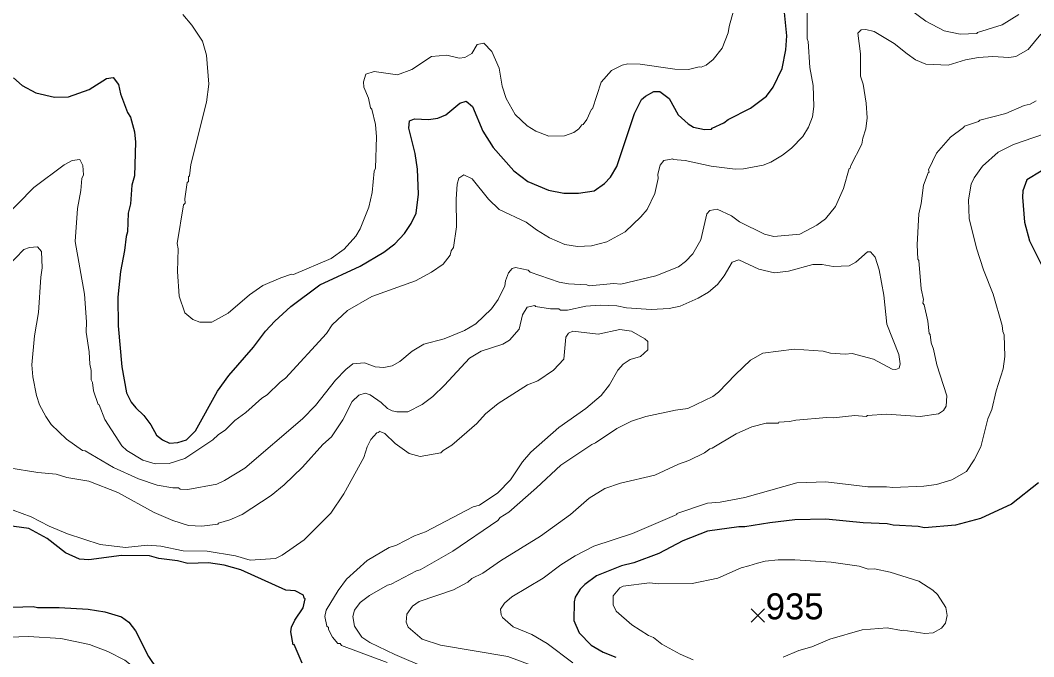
# Model space of a CAD drawing. Extents: x 265.7 to 292.1, y 7676.2 to 7704.2.
# Drawn here: x 279.917 to 283.035, y 7686.96 to 7688.918 of the extents above; entities that cross this region are included whole.
import ezdxf
from ezdxf.enums import TextEntityAlignment as Align

# ---------------------------------------------------------------- set-up
doc = ezdxf.new("R2010")
doc.units = 0
doc.header["$LTSCALE"] = 0.032
for name, color, linetype, lineweight in [('1', 7, 'Continuous', 25), ('2', 7, 'Continuous', 13), ('21', 7, 'Continuous', 25)]:
    doc.layers.add(name, color=color, linetype=linetype, lineweight=lineweight)
doc.layers.add('61', color=7, linetype='Continuous')

msp = doc.modelspace()

# ---------------------------------------------------------------- linework, layer by layer
at = {"layer": '1'}
for points in [[(280.2713, 7688.5431), (280.2681, 7688.4394), (280.2601, 7688.4106), (280.2561, 7688.3532), (280.2489, 7688.3245), (280.2473, 7688.267), (280.2426, 7688.2526), (280.2378, 7688.2095), (280.225, 7688.1457), (280.217, 7688.0659), (280.2186, 7687.9781), (280.2298, 7687.8521), (280.2442, 7687.7723), (280.2585, 7687.7435), (280.2721, 7687.726), (280.2976, 7687.7028), (280.3184, 7687.6741), (280.3359, 7687.6422), (280.3543, 7687.6278), (280.3758, 7687.6174), (280.4022, 7687.619), (280.4285, 7687.6278), (280.4556, 7687.655), (280.5242, 7687.7771), (280.5586, 7687.8249), (280.6344, 7687.9127), (280.6719, 7687.9614), (280.7006, 7687.9925), (280.7493, 7688.0372), (280.8386, 7688.1042), (280.9623, 7688.1617), (281.0357, 7688.2047), (281.0693, 7688.2303), (281.0988, 7688.2622), (281.1195, 7688.2925), (281.1347, 7688.3245), (281.1427, 7688.3835), (281.1395, 7688.4601), (281.1323, 7688.508), (281.1123, 7688.5862), (281.1147, 7688.6093), (281.1299, 7688.6149), (281.173, 7688.6133), (281.2017, 7688.6173), (281.2265, 7688.6269), (281.2695, 7688.6628), (281.2887, 7688.6692), (281.3086, 7688.6524), (281.3406, 7688.5766), (281.3717, 7688.5263), (281.4355, 7688.4553), (281.4786, 7688.4226), (281.5417, 7688.3955), (281.5895, 7688.3859), (281.6342, 7688.3867), (281.6829, 7688.3939), (281.714, 7688.4162), (281.7324, 7688.4354), (281.7523, 7688.4681), (281.8066, 7688.6309), (281.8281, 7688.674), (281.8401, 7688.6843), (281.8664, 7688.6987), (281.8848, 7688.6995), (281.9135, 7688.6771), (281.9406, 7688.6277), (281.9718, 7688.5997), (281.9885, 7688.5894), (282.022, 7688.5822), (282.0436, 7688.583), (282.0452, 7688.5862), (282.0819, 7688.6029), (282.0946, 7688.6125), (282.1633, 7688.6476), (282.2127, 7688.6843), (282.2335, 7688.7123), (282.2606, 7688.7697), (282.2726, 7688.8272), (282.2758, 7688.8703), (282.2678, 7688.9421)], [(279.8963, 7688.741), (279.9226, 7688.7178), (279.9649, 7688.6947), (280.0223, 7688.6819), (280.0654, 7688.6827), (280.1293, 7688.7051), (280.1827, 7688.7394), (280.2027, 7688.7418)], [(280.2027, 7688.7418), (280.2194, 7688.7202), (280.2258, 7688.6915), (280.2473, 7688.6341), (280.2561, 7688.6197), (280.2689, 7688.575), (280.2713, 7688.5431)], [(283.0578, 7688.4537), (283.0139, 7688.4274), (283.0019, 7688.3931), (283.0003, 7688.3739), (283.0067, 7688.2973), (283.0219, 7688.2399), (283.0602, 7688.1633)], [(283.0498, 7687.4954), (282.9668, 7687.4291), (282.8711, 7687.3852), (282.7945, 7687.3645), (282.6987, 7687.3565), (282.6795, 7687.3605), (282.6029, 7687.3645), (282.5838, 7687.3693), (282.5104, 7687.3725), (282.3955, 7687.3836), (282.2997, 7687.3812), (282.2231, 7687.3725), (282.1465, 7687.3597), (282.1274, 7687.3597), (282.0316, 7687.3461), (281.955, 7687.3166), (281.8816, 7687.2783), (281.805, 7687.2488), (281.7667, 7687.24), (281.6901, 7687.2089), (281.6542, 7687.1826), (281.6398, 7687.1682), (281.6246, 7687.1435), (281.6206, 7687.1291), (281.6198, 7687.0717), (281.6366, 7687.0334), (281.6733, 7686.9958), (281.7108, 7686.9743), (281.7491, 7686.9591)], [(280.7844, 7686.9408), (280.7596, 7686.9982), (280.7565, 7686.9974), (280.7493, 7687.0365), (280.7517, 7687.0509), (280.762, 7687.0732), (280.7876, 7687.1107), (280.794, 7687.1387), (280.7908, 7687.1403), (280.7884, 7687.1499), (280.7628, 7687.1626), (280.7341, 7687.165), (280.5953, 7687.228), (280.5442, 7687.2424), (280.4963, 7687.2488), (280.4325, 7687.2472), (280.4006, 7687.2552), (280.3431, 7687.2624), (280.3144, 7687.2703), (280.2282, 7687.2719), (280.1277, 7687.2584), (280.0989, 7687.2608), (280.0566, 7687.2799), (280, 7687.3238), (279.9433, 7687.3549), (279.83, 7687.3701)], [(279.8931, 7687.1131), (279.9569, 7687.1147), (279.9697, 7687.1115), (280.0367, 7687.1115), (280.1261, 7687.1068), (280.1771, 7687.098), (280.2282, 7687.0828), (280.2505, 7687.0669), (280.2713, 7687.0397), (280.312, 7686.9615), (280.3647, 7686.8825)]]:
    msp.add_lwpolyline(points, dxfattribs=at)
at = {"layer": '2'}
for points in [[(281.1331, 7688.117), (281.1826, 7688.1433), (281.2185, 7688.168), (281.24, 7688.1952), (281.2432, 7688.2087), (281.2496, 7688.2191), (281.2592, 7688.283), (281.2576, 7688.3675), (281.2608, 7688.4138), (281.2664, 7688.4322), (281.2815, 7688.4425), (281.3078, 7688.4306), (281.3573, 7688.3675), (281.39, 7688.3364), (281.473, 7688.2973), (281.5049, 7688.2734), (281.5448, 7688.2494), (281.5927, 7688.2279), (281.631, 7688.2223), (281.6741, 7688.2247), (281.722, 7688.2367), (281.7779, 7688.267), (281.8265, 7688.3133), (281.8457, 7688.3364), (281.8688, 7688.3851), (281.88, 7688.4314), (281.8784, 7688.4449), (281.8856, 7688.4721), (281.8967, 7688.4864), (281.9247, 7688.492), (281.9255, 7688.4896), (281.963, 7688.4864), (282.0428, 7688.4689), (282.1162, 7688.4601), (282.1417, 7688.4609), (282.2024, 7688.4729), (282.2263, 7688.4816), (282.2622, 7688.5032), (282.2901, 7688.5247), (282.3244, 7688.5606), (282.342, 7688.5894), (282.3548, 7688.6213), (282.358, 7688.6532), (282.3564, 7688.7171), (282.346, 7688.7729), (282.3412, 7688.8527), (282.338, 7688.8607), (282.338, 7688.982)], [(282.0978, 7688.899), (282.1218, 7688.9852)], [(280.4173, 7688.9357), (280.4445, 7688.903), (280.4772, 7688.8535), (280.4899, 7688.8112), (280.4971, 7688.7218), (280.4899, 7688.666), (280.4421, 7688.4745), (280.4381, 7688.4394), (280.4349, 7688.437), (280.4341, 7688.4226), (280.4309, 7688.4194), (280.4229, 7688.3691), (280.4245, 7688.3556), (280.4197, 7688.3508), (280.3998, 7688.2319), (280.403, 7688.2151), (280.4006, 7688.1457), (280.4054, 7688.0699), (280.4237, 7688.018), (280.4476, 7687.9973), (280.4692, 7687.9893), (280.5059, 7687.9893), (280.557, 7688.0172), (280.6224, 7688.0739), (280.6631, 7688.1018), (280.7182, 7688.1258), (280.7517, 7688.1369), (280.758, 7688.1361), (280.8738, 7688.1856), (280.9137, 7688.2143), (280.9496, 7688.2542), (280.9623, 7688.2766), (280.9895, 7688.3436), (280.9998, 7688.3883), (281.0062, 7688.4537), (281.0102, 7688.4633), (281.0134, 7688.5591), (281.0094, 7688.5974), (280.999, 7688.6452), (280.995, 7688.6484), (280.9879, 7688.6787), (280.9743, 7688.7123), (280.9727, 7688.729), (280.9799, 7688.7522), (281.0054, 7688.7601), (281.078, 7688.7506), (281.1219, 7688.7665), (281.1818, 7688.8072), (281.2296, 7688.8112), (281.2672, 7688.8016), (281.2847, 7688.804), (281.3063, 7688.816), (281.3222, 7688.8439), (281.343, 7688.8479), (281.3677, 7688.8216), (281.39, 7688.7713), (281.3996, 7688.7155), (281.4116, 7688.6772), (281.4395, 7688.6285), (281.4762, 7688.5934), (281.5033, 7688.5766), (281.5433, 7688.5614), (281.5911, 7688.5622), (281.6199, 7688.5734), (281.6358, 7688.5838), (281.6446, 7688.5966), (281.6486, 7688.5974), (281.6605, 7688.6125), (281.6741, 7688.6444), (281.6773, 7688.646), (281.7044, 7688.7282), (281.7356, 7688.7641), (281.7691, 7688.7801), (281.7858, 7688.7841), (281.8241, 7688.7833), (281.9311, 7688.7673), (281.9726, 7688.7665), (282.0053, 7688.7753)], [(282.6556, 7688.95), (282.7035, 7688.9149), (282.7593, 7688.8854), (282.8088, 7688.8758), (282.8599, 7688.8774), (282.8615, 7688.8806), (282.9381, 7688.9038), (282.9892, 7688.9357)], [(282.0053, 7688.7753), (282.0117, 7688.7737), (282.0268, 7688.7801), (282.0492, 7688.7976), (282.0763, 7688.832), (282.0954, 7688.8798), (282.0978, 7688.899)], [(282.0611, 7688.3372), (282.105, 7688.3165), (282.1297, 7688.2981), (282.2072, 7688.2598), (282.2359, 7688.2534), (282.3157, 7688.2606), (282.3675, 7688.2877), (282.3939, 7688.3077), (282.425, 7688.3452), (282.4497, 7688.4011), (282.4673, 7688.4625), (282.4705, 7688.4633), (282.4721, 7688.4713), (282.5064, 7688.5367), (282.5088, 7688.5559), (282.5184, 7688.5846), (282.5223, 7688.6181), (282.5199, 7688.6628), (282.5104, 7688.7218), (282.5024, 7688.7458), (282.5024, 7688.8152), (282.4936, 7688.8782), (282.504, 7688.8886), (282.5184, 7688.8902), (282.5439, 7688.8838), (282.6061, 7688.8471), (282.6452, 7688.8144), (282.6716, 7688.7968), (282.7035, 7688.7833), (282.7721, 7688.7801), (282.8248, 7688.796), (282.8647, 7688.804), (282.9094, 7688.8072), (282.958, 7688.8032), (282.9796, 7688.8072), (283.0179, 7688.828), (283.057, 7688.8758)], [(283.0426, 7688.6708), (283.0243, 7688.6604), (283.0051, 7688.6556), (282.9493, 7688.6317), (282.8687, 7688.6109), (282.8647, 7688.6069), (282.8216, 7688.5926), (282.8192, 7688.5878), (282.7793, 7688.5583), (282.7362, 7688.5096), (282.7115, 7688.4577), (282.7131, 7688.4513), (282.7099, 7688.4489), (282.6963, 7688.4106), (282.6891, 7688.3548), (282.6811, 7688.3229), (282.6763, 7688.2271), (282.6787, 7688.1832), (282.6819, 7688.1792), (282.6883, 7688.0915), (282.6955, 7688.0595), (282.6939, 7688.0476), (282.6979, 7688.0428), (282.7091, 7687.9925), (282.7131, 7687.955), (282.7162, 7687.9518), (282.7194, 7687.9255), (282.7266, 7687.9063), (282.737, 7687.8584), (282.7673, 7687.7627), (282.7657, 7687.7308), (282.7569, 7687.718), (282.7418, 7687.7076), (282.6859, 7687.6988), (282.5822, 7687.706), (282.5231, 7687.7028), (282.5192, 7687.6996), (282.4848, 7687.702), (282.4178, 7687.6949), (282.3987, 7687.6965), (282.3029, 7687.6885), (282.2838, 7687.6837), (282.251, 7687.6821), (282.2502, 7687.6789), (282.2119, 7687.6789), (282.1673, 7687.6677), (282.1194, 7687.6462), (282.046, 7687.6015)], [(283.0977, 7688.579), (282.9732, 7688.5359), (282.9253, 7688.5128), (282.8774, 7688.4697), (282.8519, 7688.433), (282.8423, 7688.4138), (282.8343, 7688.3659), (282.8359, 7688.3085), (282.8591, 7688.2175), (282.8806, 7688.1505), (282.9102, 7688.0755), (282.9381, 7687.9797), (282.9397, 7687.9606), (282.9437, 7687.951), (282.9461, 7687.884), (282.9413, 7687.8457), (282.9197, 7687.7786), (282.9062, 7687.7212), (282.8942, 7687.6925), (282.8726, 7687.6063), (282.8519, 7687.5664), (282.828, 7687.5305), (282.7833, 7687.5049), (282.7354, 7687.4898), (282.6971, 7687.485), (282.6013, 7687.481), (282.5822, 7687.4834), (282.5247, 7687.4826), (282.3955, 7687.4978), (282.3061, 7687.4954), (282.1465, 7687.4499), (282.0699, 7687.4355), (282.0316, 7687.4323), (281.9374, 7687.4012), (281.9374, 7687.398), (281.8002, 7687.339), (281.6821, 7687.2999), (281.6246, 7687.2711), (281.58, 7687.2432), (281.5257, 7687.2017), (281.4291, 7687.1443), (281.4068, 7687.1251), (281.3948, 7687.1068), (281.3964, 7687.0892), (281.4004, 7687.0812), (281.4331, 7687.0525), (281.4906, 7687.0286), (281.5385, 7687.0014), (281.6167, 7686.9416)], [(279.8611, 7688.3045), (279.9585, 7688.4042), (280.0519, 7688.4737), (280.0766, 7688.4864), (280.1005, 7688.4896), (280.1093, 7688.4713), (280.1117, 7688.4426), (280.1069, 7688.4314), (280.1037, 7688.3947), (280.0933, 7688.3388), (280.0862, 7688.2375), (280.1141, 7688.0755), (280.1205, 7687.9909), (280.1197, 7687.959), (280.1293, 7687.8983), (280.1309, 7687.86), (280.1356, 7687.8409), (280.1356, 7687.8122), (280.1396, 7687.8034), (280.1428, 7687.7786), (280.1564, 7687.7364), (280.1596, 7687.7348), (280.1771, 7687.6901), (280.229, 7687.6095), (280.245, 7687.5943), (280.2936, 7687.5648), (280.3319, 7687.5536), (280.375, 7687.5544), (280.4229, 7687.5696), (280.5099, 7687.627), (280.5258, 7687.643), (280.5482, 7687.6581), (280.5769, 7687.6869), (280.6112, 7687.7116), (280.6599, 7687.7555), (280.6767, 7687.7659), (280.7166, 7687.805)], [(281.9422, 7688.1601), (281.9638, 7688.176), (281.9861, 7688.1992), (282.0108, 7688.2431), (282.0292, 7688.3229), (282.038, 7688.3332), (282.0611, 7688.3372)], [(279.85, 7688.1329), (279.9282, 7688.2127), (279.9457, 7688.2191), (279.9697, 7688.2215), (279.9824, 7688.2064), (279.9848, 7688.1561), (279.98, 7688.1282), (279.9729, 7688.0196), (279.9609, 7687.9478), (279.9529, 7687.8584), (279.9553, 7687.8217), (279.9665, 7687.7643), (279.976, 7687.7356), (279.9952, 7687.6989), (280.012, 7687.6749), (280.059, 7687.6294), (280.1085, 7687.5951), (280.1165, 7687.5935), (280.2043, 7687.5424), (280.2809, 7687.5073), (280.3383, 7687.4882), (280.3862, 7687.4794), (280.4038, 7687.4794), (280.4086, 7687.4762), (280.4325, 7687.4746), (280.5219, 7687.4914), (280.5458, 7687.5025), (280.608, 7687.5408), (280.7852, 7687.6917), (280.8251, 7687.7332), (280.8865, 7687.8106), (280.9184, 7687.8441), (280.94, 7687.8608), (280.9759, 7687.8648), (281.0086, 7687.8521), (281.0357, 7687.8505), (281.0613, 7687.8552), (281.0844, 7687.868), (281.1227, 7687.8999), (281.1586, 7687.9215), (281.2209, 7687.9382), (281.2839, 7687.9638), (281.319, 7687.9845), (281.3669, 7688.0308), (281.3868, 7688.0595), (281.4076, 7688.101), (281.41, 7688.117), (281.4188, 7688.1409), (281.4307, 7688.1545), (281.4411, 7688.1577), (281.4794, 7688.1497), (281.4858, 7688.1433), (281.5752, 7688.113), (281.6039, 7688.1074), (281.6598, 7688.1042), (281.6677, 7688.101), (281.7427, 7688.1082), (281.7643, 7688.1066), (281.872, 7688.1321), (281.9422, 7688.1601)], [(280.9384, 7687.7451), (280.9583, 7687.7651), (280.9783, 7687.7707), (280.9935, 7687.7659), (281.0278, 7687.7419), (281.0469, 7687.7244), (281.0613, 7687.7164), (281.0756, 7687.7132), (281.1092, 7687.7132), (281.153, 7687.7364), (281.1858, 7687.7603), (281.2225, 7687.7954), (281.2991, 7687.8792), (281.335, 7687.9007), (281.4012, 7687.9223), (281.422, 7687.9342), (281.4523, 7687.9678), (281.4619, 7688.0117), (281.477, 7688.0356), (281.5002, 7688.0404), (281.5018, 7688.038), (281.548, 7688.0308), (281.5736, 7688.03), (281.5791, 7688.026), (281.6007, 7688.026), (281.6566, 7688.0388), (281.7012, 7688.042), (281.7523, 7688.0396), (281.7826, 7688.0332), (281.8576, 7688.0284), (281.9135, 7688.0316), (281.947, 7688.0388), (282.0029, 7688.0635), (282.0348, 7688.0819), (282.0619, 7688.105), (282.0827, 7688.1321), (282.1074, 7688.1744), (282.1282, 7688.1808), (282.1896, 7688.1529), (282.2375, 7688.1409), (282.2806, 7688.1465), (282.3556, 7688.1673), (282.3843, 7688.1673), (282.4178, 7688.1609), (282.4673, 7688.1625), (282.4872, 7688.1744), (282.5239, 7688.2063), (282.5327, 7688.2063), (282.5471, 7688.1896), (282.5598, 7688.1505), (282.5734, 7688.0723), (282.583, 7687.9829), (282.6197, 7687.8904), (282.6237, 7687.8616), (282.6205, 7687.8481), (282.6109, 7687.8441), (282.5997, 7687.8449), (282.5423, 7687.8752), (282.4769, 7687.8928), (282.4545, 7687.8912), (282.4098, 7687.8943), (282.3875, 7687.9007), (282.2981, 7687.9063), (282.2016, 7687.8943), (282.1641, 7687.8728), (282.117, 7687.8289), (282.0651, 7687.7746), (282.0476, 7687.7603), (281.971, 7687.7236), (281.9327, 7687.7188), (281.8417, 7687.6988), (281.797, 7687.6845), (281.7523, 7687.6621), (281.6869, 7687.6182), (281.6757, 7687.6135), (281.58, 7687.5496), (281.5057, 7687.4794), (281.4204, 7687.4052), (281.3932, 7687.3884), (281.386, 7687.3797), (281.248, 7687.2855), (281.1475, 7687.228), (281.1363, 7687.2249), (281.0581, 7687.1834), (281.0469, 7687.1802), (280.9911, 7687.149), (280.9623, 7687.1267), (280.9448, 7687.1036), (280.94, 7687.0844), (280.9456, 7687.0541), (280.9679, 7687.0206), (280.9927, 7687.0038), (281.0693, 7686.9671), (281.1682, 7686.9256)], [(280.7166, 7687.805), (280.7333, 7687.8169), (280.8594, 7687.955), (280.8761, 7687.9813), (280.924, 7688.0252), (280.999, 7688.0683), (281.1331, 7688.117)], [(279.8947, 7687.4116), (279.9505, 7687.3908), (280.0064, 7687.3621), (280.0622, 7687.3382), (280.1628, 7687.3055), (280.241, 7687.2967), (280.308, 7687.3031), (280.3495, 7687.3007), (280.4181, 7687.2863), (280.4915, 7687.2847), (280.5793, 7687.2703), (280.624, 7687.2576), (280.7022, 7687.2624), (280.7229, 7687.2727), (280.7908, 7687.3198), (280.8722, 7687.402), (280.9121, 7687.4611), (280.9735, 7687.5728), (280.9847, 7687.6063), (280.9958, 7687.6286), (281.0142, 7687.6486), (281.0206, 7687.6502), (281.0214, 7687.6542), (281.0389, 7687.647), (281.0708, 7687.6159), (281.1139, 7687.5855), (281.1475, 7687.576), (281.2105, 7687.5871), (281.2177, 7687.5951), (281.2448, 7687.6111), (281.3214, 7687.6773), (281.3485, 7687.7076), (281.3869, 7687.7395), (281.4778, 7687.7962), (281.5089, 7687.809), (281.5576, 7687.8417), (281.5895, 7687.8752), (281.5951, 7687.943), (281.6039, 7687.9558), (281.6175, 7687.9622), (281.6949, 7687.9526), (281.7619, 7687.967), (281.7978, 7687.9614), (281.8385, 7687.9382), (281.8481, 7687.9295), (281.8481, 7687.9039), (281.8257, 7687.884), (281.7938, 7687.8744), (281.7715, 7687.86)], [(281.7715, 7687.86), (281.7555, 7687.8417), (281.73, 7687.7962), (281.7044, 7687.7643), (281.6566, 7687.7236), (281.5744, 7687.6653), (281.4882, 7687.5895)], [(280.6894, 7687.4563), (280.7293, 7687.489), (280.7852, 7687.5432), (280.8482, 7687.6127), (280.8746, 7687.6366), (280.9089, 7687.6893), (280.9384, 7687.7451)], [(281.4882, 7687.5895), (281.4619, 7687.56), (281.4251, 7687.5042), (281.386, 7687.4643), (281.3294, 7687.4267), (281.3102, 7687.4212), (281.1634, 7687.3445), (281.1299, 7687.3318), (281.0741, 7687.3039), (281.0517, 7687.2967), (280.9847, 7687.256), (280.9208, 7687.1985), (280.8953, 7687.1642), (280.8586, 7687.1036), (280.8538, 7687.0844), (280.8602, 7687.0541), (280.865, 7687.0501), (280.865, 7687.0445), (280.8777, 7687.0206), (280.8945, 7687.0014), (280.9009, 7687.0006), (280.9049, 7686.995), (281.0453, 7686.9424)], [(282.046, 7687.6015), (282.038, 7687.5999), (282.022, 7687.5879), (281.9742, 7687.564), (281.9422, 7687.5528), (281.8688, 7687.5185), (281.7635, 7687.4938)], [(279.8819, 7687.5416), (279.9713, 7687.5273), (280.0271, 7687.5217), (280.0606, 7687.5121), (280.1277, 7687.5002), (280.217, 7687.4658), (280.3288, 7687.4044), (280.3862, 7687.3789), (280.4341, 7687.3637), (280.4756, 7687.3621), (280.5251, 7687.3677), (280.5266, 7687.3709), (280.5618, 7687.3813), (280.6001, 7687.398), (280.6894, 7687.4563)], [(281.7635, 7687.4938), (281.7156, 7687.4778), (281.6677, 7687.4483), (281.6103, 7687.398), (281.5177, 7687.331), (281.3948, 7687.2552), (281.3406, 7687.2169)], [(282.2646, 7686.9591), (282.3125, 7686.9799), (282.3524, 7686.9903), (282.4082, 7687.0142), (282.5072, 7687.0429), (282.5838, 7687.0493), (282.6285, 7687.0405), (282.6333, 7687.0421), (282.7003, 7687.0317), (282.7258, 7687.0341), (282.7514, 7687.0477), (282.7633, 7687.0637), (282.7689, 7687.0876), (282.7649, 7687.1116), (282.7386, 7687.1515), (282.7242, 7687.165), (282.6811, 7687.1929), (282.5934, 7687.2209), (282.5455, 7687.2304), (282.5255, 7687.2296), (282.4976, 7687.2384), (282.4114, 7687.2512), (282.2999, 7687.2581), (282.2484, 7687.2581), (282.2087, 7687.254), (282.1848, 7687.2482), (282.1583, 7687.2401), (282.1353, 7687.2336), (282.0635, 7687.2017), (281.9837, 7687.1858), (281.88, 7687.1842), (281.8529, 7687.1874), (281.7715, 7687.1778), (281.7611, 7687.1722), (281.7411, 7687.1475), (281.7411, 7687.1195), (281.7499, 7687.1004), (281.7986, 7687.0581), (281.8497, 7687.0254), (281.8656, 7687.019), (281.8912, 7686.999), (281.947, 7686.9679), (281.9869, 7686.9512)], [(281.3406, 7687.2169), (281.3064, 7687.2008), (281.2939, 7687.1895), (281.2496, 7687.1658), (281.1443, 7687.1307), (281.1235, 7687.1155), (281.1068, 7687.0916), (281.1044, 7687.0669), (281.1107, 7687.0509), (281.1538, 7687.0142), (281.2097, 7686.9958), (281.4172, 7686.9607), (281.497, 7686.9312)], [(280.1859, 7686.9759), (280.1301, 7686.9982), (280.0415, 7687.0166), (279.9425, 7687.023), (279.8532, 7687.019)], [(280.4061, 7686.7046), (280.3734, 7686.7557), (280.3287, 7686.845), (280.2952, 7686.8961), (280.2737, 7686.9216), (280.2386, 7686.9496), (280.1859, 7686.9759)]]:
    msp.add_lwpolyline(points, dxfattribs=at)
at = {"layer": '21'}
for p, q in [((282.1659, 7687.108), (282.2071, 7687.0668)), ((282.2071, 7687.108), (282.1659, 7687.0668))]:
    msp.add_line(p, q, dxfattribs=at)

# ---------------------------------------------------------------- texts
at = {"layer": '61'}
msp.add_text('935', height=0.08, dxfattribs=at).set_placement((282.2994, 7687.0753), align=Align.CENTER)

doc.saveas('drawing.dxf')
